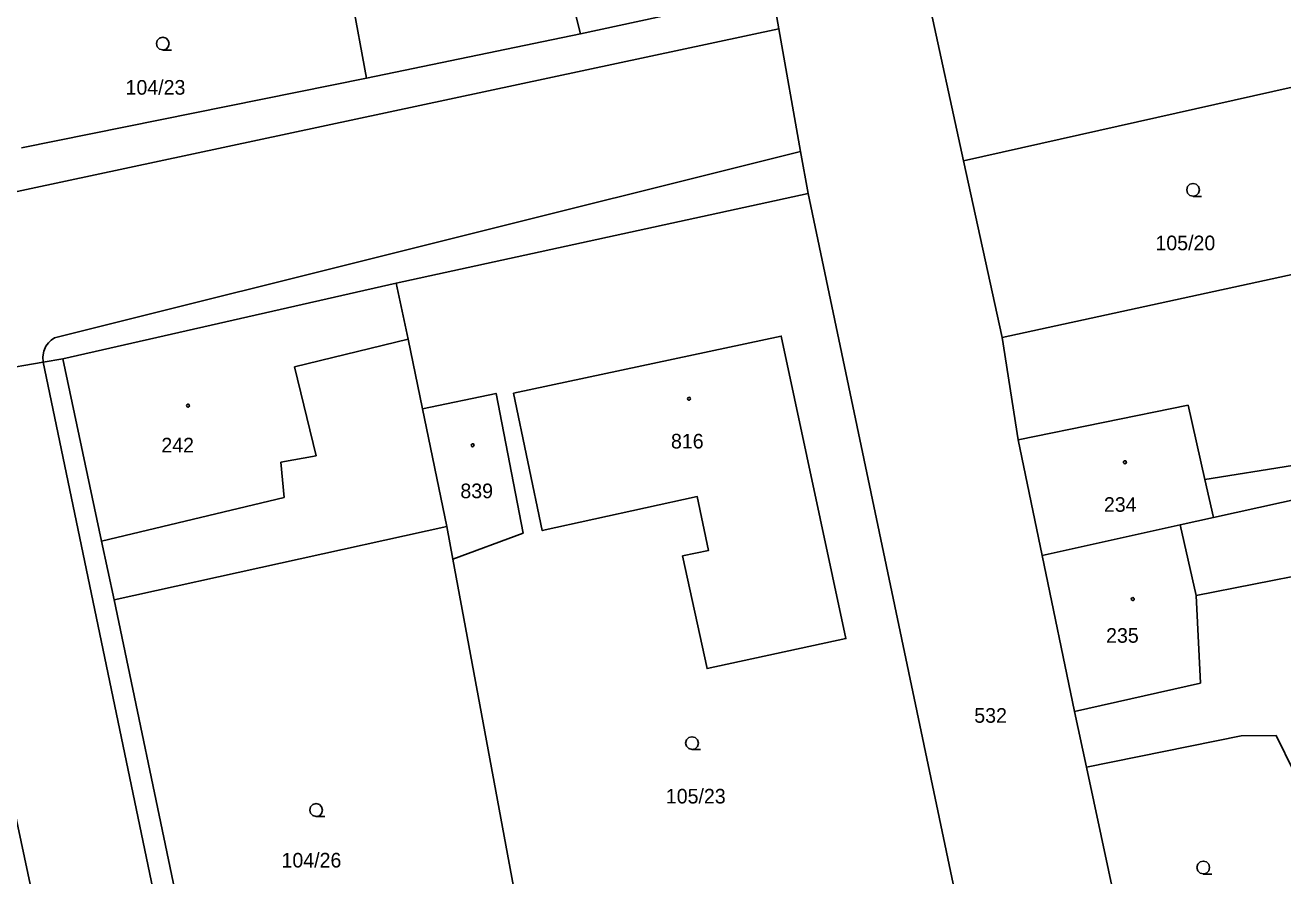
# Model space of a CAD drawing. Extents: x -757994 to -755874, y -1047691 to -1046119.
# Drawn here: x -756709.6 to -756636.5, y -1047154.8 to -1047105.4 of the extents above; entities that cross this region are included whole.
import ezdxf

# ---------------------------------------------------------------- set-up
doc = ezdxf.new("R2010")
doc.units = 0
doc.layers.add('katastrální mapa', color=7, linetype='Continuous')

msp = doc.modelspace()

# ---------------------------------------------------------------- linework, layer by layer
at = {"layer": 'katastrální mapa'}
for p, q in [((-756661.72, -1047082.77), (-756655.08, -1047113.24)), ((-756689.77, -1047108.45), (-756693.46, -1047088.33)), ((-756677.33, -1047105.87), (-756680.19, -1047094.66)), ((-756677.33, -1047105.87), (-756666.19, -1047103.45)), ((-756666.19, -1047103.45), (-756665.81, -1047105.58)), ((-756665.81, -1047105.58), (-756792.7, -1047132.63)), ((-756665.81, -1047105.58), (-756664.54, -1047112.71)), ((-756689.77, -1047108.45), (-756677.33, -1047105.87)), ((-756709.82, -1047112.49), (-756689.77, -1047108.45)), ((-756632.87, -1047108.27), (-756655.08, -1047113.24)), ((-756707.89, -1047123.53), (-756664.54, -1047112.71)), ((-756664.54, -1047112.71), (-756664.1, -1047115.15)), ((-756655.08, -1047113.24), (-756652.84, -1047123.51)), ((-756664.1, -1047115.15), (-756688.04, -1047120.36)), ((-756664.1, -1047115.15), (-756652.26, -1047171.56)), ((-756635.8, -1047119.81), (-756652.84, -1047123.51)), ((-756688.04, -1047120.36), (-756707.41, -1047124.76)), ((-756688.04, -1047120.36), (-756687.34, -1047123.6)), ((-756693.95, -1047125.22), (-756687.34, -1047123.6)), ((-756687.34, -1047123.6), (-756686.51, -1047127.65)), ((-756652.84, -1047123.51), (-756651.9, -1047129.45)), ((-756708.55, -1047124.95), (-756715.54, -1047126.13)), ((-756707.41, -1047124.76), (-756708.55, -1047124.95)), ((-756680.25, -1047261.01), (-756708.55, -1047124.95)), ((-756707.41, -1047124.76), (-756705.16, -1047135.34)), ((-756692.69, -1047130.38), (-756693.95, -1047125.22)), ((-756715.54, -1047126.13), (-756686.13, -1047263.87)), ((-756651.9, -1047129.45), (-756642.02, -1047127.45)), ((-756642.02, -1047127.45), (-756641.05, -1047131.76)), ((-756685.1, -1047134.5), (-756686.51, -1047127.65)), ((-756651.9, -1047129.45), (-756650.5, -1047136.17)), ((-756694.75, -1047130.76), (-756692.69, -1047130.38)), ((-756694.56, -1047132.81), (-756694.75, -1047130.76)), ((-756641.05, -1047131.76), (-756635.95, -1047130.94)), ((-756641.05, -1047131.76), (-756640.55, -1047133.97)), ((-756705.16, -1047135.34), (-756694.56, -1047132.81)), ((-756635.28, -1047132.8), (-756640.55, -1047133.97)), ((-756640.55, -1047133.97), (-756642.49, -1047134.4)), ((-756685.1, -1047134.5), (-756704.43, -1047138.76)), ((-756685.1, -1047134.5), (-756684.75, -1047136.4)), ((-756642.49, -1047134.4), (-756650.5, -1047136.17)), ((-756642.49, -1047134.4), (-756641.56, -1047138.51)), ((-756705.16, -1047135.34), (-756704.43, -1047138.76)), ((-756650.5, -1047136.17), (-756648.62, -1047145.25)), ((-756679.39, -1047165.36), (-756684.75, -1047136.4)), ((-756634.23, -1047137.07), (-756641.56, -1047138.51)), ((-756704.43, -1047138.76), (-756697.98, -1047169.68)), ((-756641.56, -1047138.51), (-756641.3, -1047143.59)), ((-756641.3, -1047143.59), (-756648.62, -1047145.25)), ((-756648.62, -1047145.25), (-756647.93, -1047148.48)), ((-756638.94, -1047146.66), (-756647.93, -1047148.48)), ((-756636.9, -1047146.63), (-756638.94, -1047146.66)), ((-756634.85, -1047150.85), (-756636.9, -1047146.63)), ((-756647.93, -1047148.48), (-756644.94, -1047162.5))]:
    msp.add_line(p, q, dxfattribs=at)
for points in [[(-756701.6, -1047106.8), (-756701.79, -1047106.75), (-756701.925, -1047106.615), (-756701.975, -1047106.43), (-756701.925, -1047106.245), (-756701.79, -1047106.11), (-756701.605, -1047106.06), (-756701.42, -1047106.11), (-756701.285, -1047106.245), (-756701.235, -1047106.435), (-756701.285, -1047106.625), (-756701.42, -1047106.76), (-756701.61, -1047106.81), (-756701.11, -1047106.81)], [(-756641.73, -1047115.3), (-756641.92, -1047115.25), (-756642.055, -1047115.115), (-756642.105, -1047114.93), (-756642.055, -1047114.745), (-756641.92, -1047114.61), (-756641.735, -1047114.56), (-756641.55, -1047114.61), (-756641.415, -1047114.745), (-756641.365, -1047114.935), (-756641.415, -1047115.125), (-756641.55, -1047115.26), (-756641.74, -1047115.31), (-756641.24, -1047115.31)], [(-756708.55, -1047124.95), (-756708.584, -1047124.643), (-756708.529, -1047124.3), (-756708.4, -1047124.02), (-756708.258, -1047123.819), (-756708.097, -1047123.664), (-756707.89, -1047123.53)], [(-756686.51, -1047127.65), (-756682.24, -1047126.76), (-756680.67, -1047134.88), (-756684.75, -1047136.4)], [(-756670.85, -1047147.45), (-756671.04, -1047147.4), (-756671.175, -1047147.265), (-756671.225, -1047147.08), (-756671.175, -1047146.895), (-756671.04, -1047146.76), (-756670.855, -1047146.71), (-756670.67, -1047146.76), (-756670.535, -1047146.895), (-756670.485, -1047147.085), (-756670.535, -1047147.275), (-756670.67, -1047147.41), (-756670.86, -1047147.46), (-756670.36, -1047147.46)], [(-756692.69, -1047151.34), (-756692.88, -1047151.29), (-756693.015, -1047151.155), (-756693.065, -1047150.97), (-756693.015, -1047150.785), (-756692.88, -1047150.65), (-756692.695, -1047150.6), (-756692.51, -1047150.65), (-756692.375, -1047150.785), (-756692.325, -1047150.975), (-756692.375, -1047151.165), (-756692.51, -1047151.3), (-756692.7, -1047151.35), (-756692.2, -1047151.35)], [(-756641.14, -1047154.68), (-756641.33, -1047154.63), (-756641.465, -1047154.495), (-756641.515, -1047154.31), (-756641.465, -1047154.125), (-756641.33, -1047153.99), (-756641.145, -1047153.94), (-756640.96, -1047153.99), (-756640.825, -1047154.125), (-756640.775, -1047154.315), (-756640.825, -1047154.505), (-756640.96, -1047154.64), (-756641.15, -1047154.69), (-756640.65, -1047154.69)]]:
    msp.add_lwpolyline(points, dxfattribs=at)
for points in [[(-756681.23, -1047126.74), (-756665.67, -1047123.43), (-756661.91, -1047141.01), (-756669.98, -1047142.75), (-756671.4, -1047136.2), (-756669.89, -1047135.88), (-756670.55, -1047132.76), (-756679.56, -1047134.73)], [(-756700.14, -1047127.385), (-756700.09, -1047127.395), (-756700.065, -1047127.44), (-756700.055, -1047127.47), (-756700.065, -1047127.515), (-756700.105, -1047127.55), (-756700.14, -1047127.555), (-756700.185, -1047127.54), (-756700.215, -1047127.51), (-756700.225, -1047127.47), (-756700.215, -1047127.425), (-756700.175, -1047127.39)], [(-756671.03, -1047126.985), (-756670.98, -1047126.995), (-756670.955, -1047127.04), (-756670.945, -1047127.07), (-756670.955, -1047127.115), (-756670.995, -1047127.15), (-756671.03, -1047127.155), (-756671.075, -1047127.14), (-756671.105, -1047127.11), (-756671.115, -1047127.07), (-756671.105, -1047127.025), (-756671.065, -1047126.99)], [(-756683.6, -1047129.685), (-756683.55, -1047129.695), (-756683.525, -1047129.74), (-756683.515, -1047129.77), (-756683.525, -1047129.815), (-756683.565, -1047129.85), (-756683.6, -1047129.855), (-756683.645, -1047129.84), (-756683.675, -1047129.81), (-756683.685, -1047129.77), (-756683.675, -1047129.725), (-756683.635, -1047129.69)], [(-756645.7, -1047130.675), (-756645.65, -1047130.685), (-756645.625, -1047130.73), (-756645.615, -1047130.76), (-756645.625, -1047130.805), (-756645.665, -1047130.84), (-756645.7, -1047130.845), (-756645.745, -1047130.83), (-756645.775, -1047130.8), (-756645.785, -1047130.76), (-756645.775, -1047130.715), (-756645.735, -1047130.68)], [(-756645.24, -1047138.625), (-756645.19, -1047138.635), (-756645.165, -1047138.68), (-756645.155, -1047138.71), (-756645.165, -1047138.755), (-756645.205, -1047138.79), (-756645.24, -1047138.795), (-756645.285, -1047138.78), (-756645.315, -1047138.75), (-756645.325, -1047138.71), (-756645.315, -1047138.665), (-756645.275, -1047138.63)]]:
    msp.add_lwpolyline(points, close=True, dxfattribs=at)

# ---------------------------------------------------------------- texts
for s, p in [('104/23', (-756703.771, -1047109.4)), ('105/20', (-756643.924, -1047118.44)), ('242', (-756701.691, -1047130.19)), ('816', (-756672.076, -1047129.96)), ('839', (-756684.314, -1047132.85)), ('234', (-756646.917, -1047133.64)), ('235', (-756646.791, -1047141.25)), ('532', (-756654.451, -1047145.9)), ('105/23', (-756672.374, -1047150.59)), ('104/26', (-756694.707, -1047154.31))]:
    msp.add_text(s, height=0.85, dxfattribs=at).set_placement(p)

doc.saveas('drawing.dxf')
